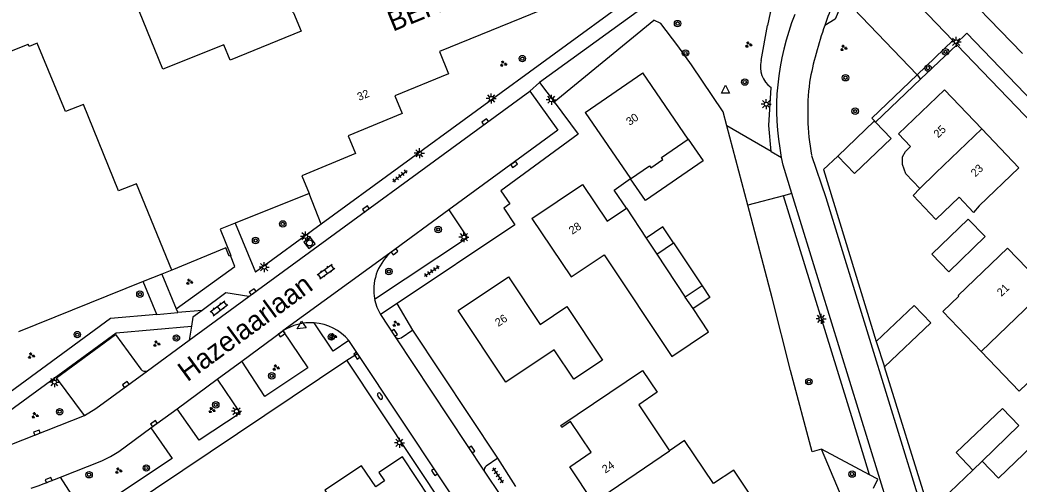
# Model space of a CAD drawing. Extents: x 137999 to 141000, y 397500 to 400501.
# Drawn here: x 138533.8 to 138658.6, y 399882 to 399939.9 of the extents above; entities that cross this region are included whole.
import ezdxf

# ---------------------------------------------------------------- set-up
doc = ezdxf.new("R2010")
doc.units = 0
for name, color, linetype in [('gg-afsc-erfafscheiding', 7, 'Continuous'), ('gg-afsc-hekwerk', 7, 'Continuous'), ('gg-afsc-muur', 7, 'Continuous'), ('gg-anno-huisnummerreeks BGT', 7, 'Continuous'), ('gg-anno-openbare ruimte label', 7, 'Continuous'), ('gg-bbg-bijgebouw', 7, 'Continuous'), ('gg-bbg-gedigitaliseerde bebouwing', 7, 'Continuous'), ('gg-bbg-hoofdgebouw', 7, 'Continuous'), ('gg-bbg-luifel en loopbrug', 7, 'Continuous'), ('gg-bbg-tussenscheiding', 7, 'Continuous'), ('gg-knt-verharding', 7, 'Continuous'), ('gg-knt-verharding nz', 7, 'Continuous'), ('gt-anno-naam bijzondere bebouwing', 7, 'Continuous'), ('gt-grn-groengrens', 7, 'Continuous'), ('gt-grn-weggrens', 7, 'Continuous'), ('gt-symb-boom', 7, 'Continuous'), ('gt-symb-brandkraan', 7, 'Continuous'), ('gt-symb-groenvak', 7, 'Continuous'), ('gt-symb-klinker verharding', 7, 'Continuous'), ('gt-symb-kolk', 7, 'Continuous'), ('gt-symb-lichtmast', 7, 'Continuous'), ('gt-symb-rioolschacht', 7, 'Continuous'), ('gt-symb-tegel verharding', 7, 'Continuous'), ('gt-symb-waterafsluiter', 7, 'Continuous')]:
    doc.layers.add(name, color=color, linetype=linetype)

# ---------------------------------------------------------------- blocks, each defined once
blk = doc.blocks.new('gt0-BOOM')
at = {"layer": 'gt-symb-boom'}
for radius in [0.4, 0.2]:
    blk.add_circle((0, 0), radius, dxfattribs=at)
blk = doc.blocks.new('gt0-LMAST')
at = {"layer": 'gt-symb-lichtmast'}
for p, q in [((-0.18, 0.17), (-0.45, 0.44)), ((0, 0.25), (0, 0.62)), ((0.17, 0.17), (0.44, 0.44)), ((-0.25, 0), (-0.63, 0)), ((-0.18, -0.18), (-0.45, -0.45)), ((0, -0.25), (0, -0.63)), ((0.44, -0.45), (0.17, -0.18)), ((0.25, 0), (0.62, 0))]:
    blk.add_line(p, q, dxfattribs=at)
blk.add_circle((0, 0), 0.25, dxfattribs=at)
blk = doc.blocks.new('gt0-GRVAK')
at = {"layer": 'gt-symb-groenvak'}
for p, q in [((-0.11, 0.19), (-0.23, 0.24)), ((-0.18, 0.15), (0.09, 0.15)), ((-0.09, 0.21), (-0.16, 0.32)), ((-0.05, 0.21), (-0.05, 0.39)), ((0, 0.21), (0.06, 0.32)), ((0.02, 0.19), (0.13, 0.24)), ((0.26, -0.05), (0.2, 0.06)), ((0.31, -0.05), (0.31, 0.13)), ((0.35, -0.05), (0.41, 0.06)), ((-0.24, -0.23), (-0.36, -0.18)), ((-0.32, -0.26), (-0.05, -0.26)), ((-0.23, -0.21), (-0.29, -0.09)), ((-0.18, -0.2), (-0.18, -0.02)), ((-0.14, -0.21), (-0.07, -0.09)), ((-0.12, -0.23), (0, -0.18)), ((0.24, -0.07), (0.12, -0.02)), ((0.17, -0.11), (0.44, -0.11)), ((0.37, -0.07), (0.49, -0.02))]:
    blk.add_line(p, q, dxfattribs=at)
blk = doc.blocks.new('gt0-WAFSL')
at = {"layer": 'gt-symb-waterafsluiter'}
for p, q in [((-0.5, -0.33), (0, 0.67)), ((0, 0.67), (0.5, -0.33)), ((0.5, -0.33), (-0.5, -0.33))]:
    blk.add_line(p, q, dxfattribs=at)
blk = doc.blocks.new('gt0-TEG1')
at = {"layer": 'gt-symb-tegel verharding'}
for p, q in [((-1.13, 0), (1.12, 0)), ((-0.9, -0.25), (-0.9, 0.25)), ((-0.45, -0.25), (-0.45, 0.25)), ((0, -0.25), (0, 0.25)), ((0.45, -0.25), (0.45, 0.25)), ((0.9, -0.25), (0.9, 0.25))]:
    blk.add_line(p, q, dxfattribs=at)
blk = doc.blocks.new('gt0-KOLK')
at = {"layer": 'gt-symb-kolk'}
blk.add_lwpolyline([(0, 0), (0.37, 0), (0.37, 0.4), (-0.38, 0.4), (-0.38, 0), (0, 0)], dxfattribs=at)
blk = doc.blocks.new('gt0-RS')
at = {"layer": 'gt-symb-rioolschacht'}
blk.add_lwpolyline([(-0.5, -0.5), (0.5, -0.5), (0.5, 0.5), (-0.5, 0.5)], close=True, dxfattribs=at)
blk.add_circle((0, 0), 0.375, dxfattribs=at)
blk = doc.blocks.new('gt0-KL1')
at = {"layer": 'gt-symb-klinker verharding'}
for p, q in [((-1.15, 0.3), (1.15, 0.3)), ((-1, -0.3), (-1, 0.3)), ((-0.5, 0.3), (-0.5, 0.45)), ((0, -0.3), (0, 0.3)), ((0.5, 0.3), (0.5, 0.45)), ((1, -0.3), (1, 0.3)), ((-1.15, -0.3), (1.15, -0.3)), ((-0.5, -0.45), (-0.5, -0.3)), ((0.5, -0.45), (0.5, -0.3))]:
    blk.add_line(p, q, dxfattribs=at)
blk = doc.blocks.new('gt0-BR')
at = {"layer": 'gt-symb-brandkraan'}
for centre, radius, start, end in [((-0.24, 0), 0.206, 107.5669, 252.4331), ((0.6, -2.66), 3, 106.892, 107.5669), ((0, -0.69), 0.938, 73.108, 106.892), ((-0.6, -2.66), 3, 72.4331, 73.108), ((0.24, 0), 0.206, 287.567, 72.4331), ((0.6, 2.66), 3, 252.4331, 253.108), ((0, 0.69), 0.938, 253.108, 286.8921), ((-0.6, 2.66), 3, 286.8921, 287.567)]:
    blk.add_arc(centre, radius, start, end, dxfattribs=at)

msp = doc.modelspace()

# ---------------------------------------------------------------- linework, layer by layer
at = {"layer": 'gg-afsc-erfafscheiding'}
for p, q in [((138600.52, 399929.72), (138612.99, 399939.89)), ((138582.89, 399901.2), (138580.91, 399904.53)), ((138632.76, 399886.02), (138630.05, 399896.14)), ((138595.76, 399881.66), (138593.48, 399885.2))]:
    msp.add_line(p, q, dxfattribs=at)
for points in [[(138621.66, 399928.46), (138617.68, 399934.34), (138616, 399936.7), (138613.87, 399939.47), (138612.99, 399939.89)], [(138609.56, 399916.41), (138608.03, 399918.66), (138610.06, 399920.14)]]:
    msp.add_lwpolyline(points, dxfattribs=at)
at = {"layer": 'gg-afsc-hekwerk'}
for p, q in [((138622.12, 399926.69), (138621.66, 399928.46)), ((138624.74, 399916.79), (138622.12, 399926.69)), ((138551.53, 399908.2), (138549.19, 399907.26)), ((138552.76, 399908.7), (138551.53, 399908.2)), ((138549.19, 399907.26), (138533.61, 399900.98)), ((138633.94, 399886.33), (138632.76, 399886.02)), ((138638.09, 399876.56), (138633.94, 399886.33))]:
    msp.add_line(p, q, dxfattribs=at)
msp.add_lwpolyline([(138630.05, 399896.14), (138627.79, 399905.22), (138624.74, 399916.79)], dxfattribs=at)
at = {"layer": 'gg-afsc-muur'}
for p, q in [((138659.03, 399935.73), (138656.25, 399938.63)), ((138647.46, 399878.58), (138641.79, 399896.6))]:
    msp.add_line(p, q, dxfattribs=at)
msp.add_lwpolyline([(138635.97, 399922.94), (138634.19, 399921.24), (138640.78, 399899.76)], dxfattribs=at)
at = {"layer": 'gg-bbg-bijgebouw'}
for p, q in [((138640.55, 399927.32), (138635.97, 399922.94)), ((138640.69, 399927.18), (138640.55, 399927.32)), ((138613.35, 399910.7), (138615.45, 399912.1)), ((138615.45, 399912.1), (138619.02, 399906.72)), ((138619.02, 399906.72), (138616.92, 399905.32)), ((138640.78, 399899.76), (138641.79, 399896.6))]:
    msp.add_line(p, q, dxfattribs=at)
for points in [[(138635.97, 399922.94), (138638.04, 399920.76), (138642.63, 399925.14), (138640.69, 399927.18)], [(138654.38, 399912.88), (138652.28, 399915.06), (138647.72, 399910.67), (138649.83, 399908.49), (138654.38, 399912.88)], [(138641.79, 399896.6), (138647.61, 399902.11), (138645.53, 399904.29), (138640.78, 399899.76)], [(138653.99, 399884.84), (138658.61, 399889.27), (138656.53, 399891.43), (138650.76, 399885.9), (138652.85, 399883.73)]]:
    msp.add_lwpolyline(points, dxfattribs=at)
at = {"layer": 'gg-bbg-gedigitaliseerde bebouwing'}
msp.add_line((138617.88, 399903.88), (138616.92, 399905.32), dxfattribs=at)
for points in [[(138646.24, 399918.87), (138644.47, 399920.72), (138644.06, 399921.86), (138644.06, 399922.83), (138644.43, 399923.5), (138645.06, 399924.11), (138643.54, 399925.7)], [(138652.93, 399915.9), (138651.12, 399917.79), (138648.23, 399915.02), (138645.37, 399918), (138646.24, 399918.87)], [(138597.76, 399915.15), (138602.65, 399907.84), (138606.8, 399910.61)], [(138606.8, 399910.61), (138615.23, 399897.92), (138619.81, 399900.97), (138617.88, 399903.88)], [(138601.35, 399889.28), (138611.59, 399896.15), (138613.41, 399893.44), (138611.1, 399891.89), (138614.96, 399886.14)], [(138623.73, 399879.87), (138624.99, 399880.71), (138622.97, 399883.73), (138620.42, 399882.03), (138616.82, 399887.4), (138614.96, 399886.14)]]:
    msp.add_lwpolyline(points, dxfattribs=at)
at = {"layer": 'gg-bbg-hoofdgebouw'}
for p, q in [((138604.42, 399928.36), (138611.63, 399933.31)), ((138617.29, 399925.06), (138611.63, 399933.31)), ((138604.42, 399928.36), (138610.06, 399920.14)), ((138610.08, 399920.11), (138610.06, 399920.14)), ((138569.9, 399918.25), (138560.68, 399914.56)), ((138609.56, 399916.41), (138612.03, 399912.69)), ((138612.03, 399912.69), (138613.35, 399910.7)), ((138652.85, 399883.73), (138647.46, 399878.58))]:
    msp.add_line(p, q, dxfattribs=at)
for points in [[(138551.63, 399933.8), (138547.72, 399943.45), (138548.24, 399943.66), (138547.45, 399945.61), (138549.23, 399946.33), (138545.05, 399956.66), (138538.28, 399953.92), (138539.29, 399951.43), (138527.61, 399946.7)], [(138556.42, 399952.94), (138567.96, 399940.81), (138568.9, 399938.53)], [(138611.54, 399949.7), (138602.87, 399946.15), (138604.04, 399943.27), (138586.2, 399935.97), (138587.33, 399933.21), (138580.62, 399930.45), (138581.53, 399928.23), (138574.79, 399925.47), (138575.72, 399923.25), (138569.01, 399920.48), (138569.9, 399918.25)], [(138530.81, 399938.8), (138532.04, 399935.76), (138534.82, 399936.89)], [(138568.9, 399938.53), (138560.06, 399934.9), (138559.27, 399936.84), (138551.63, 399933.8)], [(138552.76, 399908.7), (138548.34, 399919.48), (138546.11, 399918.6), (138541.71, 399929.37), (138539.46, 399928.49), (138535.94, 399937.05), (138534.92, 399936.63), (138534.82, 399936.89)], [(138653.96, 399926.34), (138649.3, 399931.21), (138643.54, 399925.7)], [(138653.96, 399926.34), (138658.61, 399921.47), (138653.64, 399916.71), (138652.93, 399915.9)], [(138610.08, 399920.11), (138612.43, 399921.72), (138612.6, 399921.47), (138614.1, 399922.5), (138613.93, 399922.75), (138617.29, 399925.06)], [(138597.76, 399915.15), (138604.08, 399919.37), (138607.14, 399914.79), (138609.56, 399916.41)], [(138560.68, 399914.56), (138558.81, 399913.81), (138560.15, 399910.52), (138560.1, 399910.5)], [(138560.1, 399910.5), (138559.91, 399910.42), (138559.5, 399911.46), (138552.76, 399908.7)], [(138653.87, 399898.55), (138649.1, 399903.53), (138651.1, 399905.45), (138651.03, 399905.53), (138657.19, 399911.44), (138662.04, 399906.39)], [(138594.81, 399907.85), (138598.8, 399901.92), (138602.12, 399904.15), (138606.56, 399897.44), (138603.01, 399895.07), (138600.55, 399898.75), (138594.5, 399894.72), (138588.55, 399903.64), (138594.81, 399907.85)], [(138662.04, 399906.39), (138666.88, 399901.33), (138660.72, 399895.42), (138660.65, 399895.5), (138658.64, 399893.57), (138653.87, 399898.55)], [(138605.45, 399879.69), (138602.47, 399884.15), (138605.16, 399885.95), (138602.58, 399889.79), (138601.5, 399889.06), (138601.35, 399889.28)], [(138667.18, 399883.7), (138662.34, 399888.74), (138656.04, 399882.7), (138653.99, 399884.84)], [(138588.41, 399875.06), (138581.57, 399885.39), (138578.64, 399883.41), (138579.34, 399882.38), (138578.23, 399881.63), (138576.45, 399884.27), (138571.88, 399881.23), (138572.58, 399880.16)]]:
    msp.add_lwpolyline(points, dxfattribs=at)
at = {"layer": 'gg-bbg-luifel en loopbrug'}
for points in [[(138617.29, 399925.06), (138619.16, 399922.34), (138611.95, 399917.39), (138610.08, 399920.11)], [(138615.45, 399912.1), (138614.12, 399914.09), (138612.03, 399912.69)], [(138619.02, 399906.72), (138619.98, 399905.28), (138617.88, 399903.88)]]:
    msp.add_lwpolyline(points, dxfattribs=at)
at = {"layer": 'gg-bbg-tussenscheiding'}
for p, q in [((138613.35, 399910.7), (138616.92, 399905.32)), ((138653.87, 399898.55), (138662.04, 399906.39)), ((138605.45, 399879.69), (138614.96, 399886.14)), ((138652.85, 399883.73), (138653.99, 399884.84))]:
    msp.add_line(p, q, dxfattribs=at)
msp.add_lwpolyline([(138646.24, 399918.87), (138648.2, 399920.84), (138653.96, 399926.34)], dxfattribs=at)
at = {"layer": 'gg-knt-verharding'}
for p, q in [((138642.9, 399952.59), (138656.25, 399938.63)), ((138618.11, 399948.49), (138571.42, 399914.43)), ((138637.92, 399941.36), (138645.88, 399933.06)), ((138645.88, 399933.06), (138650.35, 399937.35)), ((138650.86, 399936.82), (138646.35, 399932.57)), ((138650.35, 399937.35), (138650.73, 399936.95)), ((138650.73, 399936.95), (138650.86, 399936.82)), ((138650.86, 399936.82), (138662.12, 399925.07)), ((138598.72, 399932.12), (138600.52, 399929.72)), ((138646.35, 399932.57), (138640.69, 399927.18)), ((138562.4, 399905.41), (138597.48, 399931.04)), ((138646.37, 399865.97), (138630.23, 399918.24)), ((138587.39, 399916.2), (138580.01, 399910.8)), ((138560.68, 399914.56), (138563.21, 399908.44)), ((138571.42, 399914.43), (138563.21, 399908.44)), ((138560.64, 399909.16), (138560.1, 399910.5)), ((138553.3, 399903.86), (138560.64, 399909.16)), ((138551.53, 399908.2), (138553.3, 399903.86)), ((138550.9, 399903.16), (138549.19, 399907.26)), ((138580.91, 399904.53), (138578.82, 399903.14)), ((138553.3, 399903.86), (138553.49, 399903.39)), ((138556.55, 399903.67), (138553.49, 399903.39)), ((138578.82, 399903.14), (138580.76, 399900.22)), ((138555.2, 399901.7), (138554.92, 399899.94)), ((138561.49, 399897.31), (138566.63, 399901.09)), ((138593.48, 399885.2), (138582.89, 399901.2)), ((138549.7, 399896.13), (138554.92, 399899.94)), ((138575.94, 399898.3), (138574.87, 399899.91)), ((138534.92, 399870.87), (138574.64, 399897.43)), ((138558.44, 399895.08), (138561.49, 399897.31)), ((138553.42, 399891.39), (138558.44, 399895.08)), ((138530.01, 399885.87), (138541.84, 399890.55)), ((138550.14, 399888.99), (138553.42, 399891.39)), ((138593.48, 399885.2), (138592.05, 399884.22)), ((138591.79, 399883.58), (138593.89, 399880.42))]:
    msp.add_line(p, q, dxfattribs=at)
for points in [[(138631.6, 399951.43), (138627.01, 399952.64), (138598.72, 399932.12)], [(138663.51, 399926.4), (138652.1, 399938.29), (138650.73, 399936.95)], [(138597.48, 399931.04), (138601.01, 399926.15), (138587.39, 399916.2)], [(138600.52, 399929.72), (138603.53, 399925.68), (138593.85, 399918.61), (138595, 399916.96), (138594.24, 399916.42), (138595.62, 399914.34), (138580.91, 399904.53)], [(138630.23, 399918.24), (138629.13, 399921.79), (138628.92, 399922.77)], [(138632.69, 399923.02), (138634.46, 399917.77), (138662.57, 399826.6)], [(138587.39, 399916.2), (138589.72, 399912.71), (138578.1, 399905.04)], [(138562.4, 399905.41), (138559.52, 399905.85), (138556.55, 399903.67)], [(138578.1, 399905.04), (138578.38, 399904.06), (138578.82, 399903.14)], [(138550.9, 399903.16), (138545.1, 399902.64), (138530.46, 399891.95)], [(138556.55, 399903.67), (138555.38, 399902.81), (138555.2, 399901.7)], [(138529.17, 399888.17), (138532.01, 399890.78), (138545.79, 399900.87), (138555.2, 399901.7)], [(138574.87, 399899.91), (138572.91, 399898.58), (138570.55, 399902.1)], [(138541.84, 399890.55), (138538.34, 399895.23), (138545.72, 399900.65), (138548.9, 399896.33)], [(138566.63, 399901.09), (138569.74, 399896.49), (138564.4, 399892.93), (138561.49, 399897.31)], [(138582.89, 399901.2), (138581.43, 399900.2), (138581.09, 399900.11), (138580.76, 399900.22)], [(138650.26, 399764.22), (138639.16, 399781.05), (138638.14, 399782.74), (138637.24, 399784.56), (138629.79, 399801.07), (138612.22, 399836.54), (138610.23, 399841.08), (138605.81, 399851.69), (138604.13, 399855.49), (138602.49, 399858.39), (138575.94, 399898.3)], [(138590.6, 399871.95), (138591.29, 399872.39), (138574.64, 399897.43)], [(138558.44, 399895.08), (138561.28, 399890.85), (138556.18, 399887.45), (138553.42, 399891.39)], [(138550.14, 399888.99), (138552.79, 399885.18), (138541.96, 399877.96), (138538.84, 399882.84)], [(138538.84, 399882.84), (138544.01, 399884.89), (138545.11, 399885.42), (138546.13, 399886.05), (138550.14, 399888.99)], [(138535.19, 399881.45), (138536.08, 399881.75), (138538.84, 399882.84)]]:
    msp.add_lwpolyline(points, dxfattribs=at)
for centre, radius, start, end in [((138681.29, 399922.8), 49.75, 153.4486, 160.704), ((138659.65, 399928.85), 31.33, 157.9381, 191.1827), ((138681.2, 399922.85), 49.65, 160.7162, 169.1875), ((138662.75, 399928.44), 30.54, 172.9946, 190.2141), ((138584.15, 399906.23), 6.16, 132.2144, 191.1487), ((138570.09, 399895.81), 6.31, 85.8072, 123.1795), ((138570.09, 399895.83), 6.29, 40.4859, 85.7703), ((138549.42, 399896.68), 0.617, 213.7702, 297.7533), ((138592.32, 399883.74), 0.55, 119.1516, 196.7209)]:
    msp.add_arc(centre, radius, start, end, dxfattribs=at)
at = {"layer": 'gg-knt-verharding nz'}
for p, q in [((138650.35, 399937.35), (138639.81, 399948.33)), ((138554.92, 399899.94), (138562.4, 399905.41)), ((138580.76, 399900.22), (138591.79, 399883.58))]:
    msp.add_line(p, q, dxfattribs=at)
msp.add_lwpolyline([(138541.84, 399890.55), (138543.27, 399891.43), (138549.7, 399896.13)], dxfattribs=at)
at = {"layer": 'gt-grn-groengrens'}
for p, q in [((138626.4, 399934.86), (138627.18, 399939.24)), ((138645.88, 399933.06), (138646.2, 399932.72)), ((138646.2, 399932.72), (138646.35, 399932.57)), ((138627.66, 399923.5), (138622.12, 399926.69)), ((138627.66, 399923.5), (138628.92, 399922.77)), ((138571.42, 399914.43), (138569.9, 399918.25)), ((138629.18, 399917.97), (138624.74, 399916.79)), ((138630.23, 399918.24), (138629.18, 399917.97)), ((138639.94, 399883.12), (138633.94, 399886.33))]:
    msp.add_line(p, q, dxfattribs=at)
for points in [[(138636.69, 399942.52), (138635.64, 399940.01), (138634.34, 399939.24)], [(138645.88, 399933.06), (138640.22, 399927.66), (138640.55, 399927.32)], [(138627.66, 399923.5), (138627.34, 399926.73), (138627.63, 399931.5)], [(138639.94, 399883.12), (138637.88, 399889.84), (138629.18, 399917.97)], [(138640.45, 399881.46), (138640.98, 399882.57), (138639.94, 399883.12)]]:
    msp.add_lwpolyline(points, dxfattribs=at)
for centre, radius, start, end in [((138666.83, 399931.74), 40.35, 150.8014, 169.2868), ((138629.36, 399934.04), 3.07, 164.4932, 235.6649)]:
    msp.add_arc(centre, radius, start, end, dxfattribs=at)
at = {"layer": 'gt-grn-weggrens'}
for p, q in [((138598.72, 399932.12), (138597.48, 399931.04)), ((138580.01, 399910.8), (138566.63, 399901.09)), ((138550.9, 399903.16), (138553.49, 399903.39)), ((138574.64, 399897.43), (138575.94, 399898.3))]:
    msp.add_line(p, q, dxfattribs=at)

# ---------------------------------------------------------------- block references
at = {"layer": 'gt-symb-boom'}
for p in [(138615.95, 399939.48), (138596.56, 399935.1), (138616.94, 399935.8), (138649.43, 399935.95), (138647.25, 399933.92), (138624.35, 399932.17), (138566.62, 399914.46), (138586.04, 399913.76), (138563.22, 399912.39), (138579.88, 399908.52), (138548.77, 399905.69), (138540.95, 399900.64), (138553.33, 399900.21), (138572.69, 399900.35), (138565.25, 399895.49), (138538.74, 399891.01), (138558.25, 399891.87), (138549.57, 399883.98), (138542.42, 399883.14), (138637.76, 399883.22)]:
    msp.add_blockref('gt0-BOOM', p, dxfattribs=at)
for p, rotation in [((138636.93, 399932.71), -46.37742658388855), ((138638.14, 399928.54), -46.37742658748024), ((138632.36, 399894.76), 106.98473253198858)]:
    msp.add_blockref('gt0-BOOM', p, dxfattribs=dict(at, rotation=rotation))
at = {"layer": 'gt-symb-brandkraan', "rotation": 123.62652912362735}
msp.add_blockref('gt0-BR', (138578.77, 399892.96), dxfattribs=at)
at = {"layer": 'gt-symb-groenvak'}
for p in [(138624.81, 399936.85), (138636.69, 399936.43), (138594.17, 399934.45), (138554.95, 399907.22), (138580.75, 399901.99), (138572.94, 399900.43), (138550.85, 399899.5), (138535.19, 399898), (138565.76, 399896.52), (138557.74, 399891.2), (138535.65, 399890.55), (138546.09, 399883.65)]:
    msp.add_blockref('gt0-GRVAK', p, dxfattribs=at)
at = {"layer": 'gt-symb-klinker verharding'}
for p, rotation in [((138572.03, 399908.51), 35.51769785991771), ((138558.65, 399903.93), 37.1563741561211)]:
    msp.add_blockref('gt0-KL1', p, dxfattribs=dict(at, rotation=rotation))
at = {"layer": 'gt-symb-kolk'}
for p, rotation in [((138592.03, 399927.06), 36.170644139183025), ((138595.64, 399921.73), 36.170644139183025), ((138577.13, 399916.17), 36.170644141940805), ((138580.72, 399910.82), 36.17064413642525), ((138562.98, 399905.83), 36.25075582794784), ((138566.62, 399900.58), 36.25075582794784), ((138580.41, 399900.74), -56.3734708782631), ((138575.73, 399897.89), -56.3734708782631), ((138547.13, 399894.25), 36.25075582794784), ((138550.65, 399889.37), 36.25075582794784), ((138535.98, 399888.22), 21.46106358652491), ((138590.07, 399886.18), -56.3734708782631), ((138537.45, 399882.29), 21.588652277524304), ((138585.4, 399883.35), -56.3734708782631)]:
    msp.add_blockref('gt0-KOLK', p, dxfattribs=dict(at, rotation=rotation))
at = {"layer": 'gt-symb-lichtmast'}
for p in [(138650.77, 399937.19), (138592.68, 399930.12), (138600.18, 399929.97), (138627.03, 399929.41), (138583.69, 399923.29), (138569.47, 399912.91), (138589.26, 399912.81), (138564.31, 399909.07), (138633.88, 399902.62), (138538.09, 399894.71), (138560.84, 399891.06), (138581.2, 399887.13)]:
    msp.add_blockref('gt0-LMAST', p, dxfattribs=at)
at = {"layer": 'gt-symb-rioolschacht', "rotation": 36.25075582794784}
msp.add_blockref('gt0-RS', (138569.97, 399912.08), dxfattribs=at)
at = {"layer": 'gt-symb-tegel verharding'}
for p, rotation in [((138581.27, 399920.44), 38.257016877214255), ((138585.25, 399908.57), 34.2460113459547), ((138593.51, 399883.07), -56.57996880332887)]:
    msp.add_blockref('gt0-TEG1', p, dxfattribs=dict(at, rotation=rotation))
at = {"layer": 'gt-symb-waterafsluiter'}
msp.add_blockref('gt0-WAFSL', (138621.92, 399931.11), dxfattribs=at)
at = {"layer": 'gt-symb-waterafsluiter', "rotation": 123.62652912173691}
msp.add_blockref('gt0-WAFSL', (138568.98, 399901.72), dxfattribs=at)

# ---------------------------------------------------------------- texts
at = {"layer": 'gg-anno-huisnummerreeks BGT'}
for s, rotation, p in [('32', 22.3, (138576.16, 399929.81)), ('30', 34.5, (138609.95, 399926.69)), ('25', 43.7, (138648.51, 399925.13)), ('23', 43.7, (138653.16, 399920.26)), ('28', 33.8, (138602.79, 399913.1)), ('21', 43.8, (138656.42, 399905.34)), ('26', 33.9, (138593.56, 399901.59)), ('24', 33.9, (138606.93, 399883.28))]:
    msp.add_text(s, height=1, rotation=rotation, dxfattribs=at).set_placement(p)
at = {"layer": 'gg-anno-openbare ruimte label'}
msp.add_text('Hazelaarlaan', height=2.5, rotation=36.3, dxfattribs=at).set_placement((138554.7, 399894.68))
at = {"layer": 'gt-anno-naam bijzondere bebouwing'}
msp.add_text('BERKELOO', height=2.5, rotation=22.2804, dxfattribs=at).set_placement((138580.39, 399938.45))

doc.saveas('drawing.dxf')
